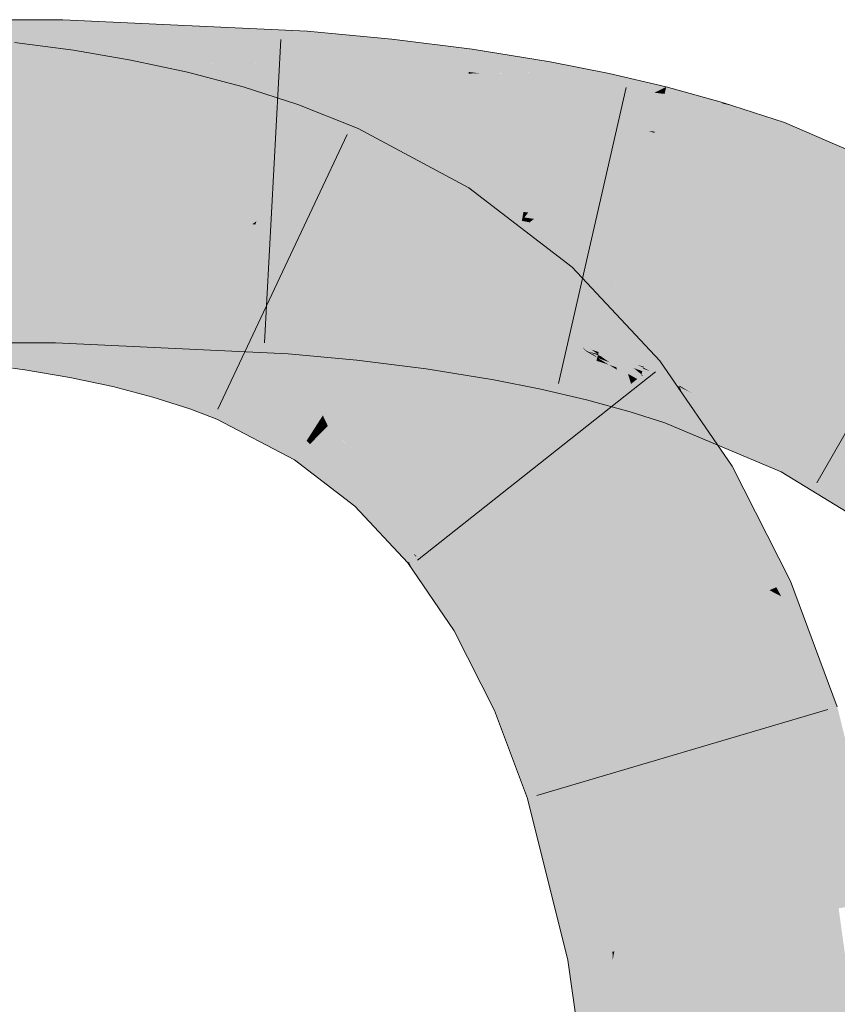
# Model space of a CAD drawing. Extents: x -620 to 300, y 62 to 1112.
# Tile 260 of 287: x 168.011 to 168.644, y 946.534 to 947.296. Entities that reach past the tile are written whole.
import ezdxf

# ---------------------------------------------------------------- set-up
doc = ezdxf.new("R2010")
doc.units = 0
doc.layers.get('0').update_dxf_attribs({"lineweight": 13})
doc.layers.add('E_Leerrohr 25-A06G9S0I8I', color=7, linetype='Continuous', lineweight=9, true_color=0xff8000)
doc.layers.add('E_Leerrohr 25-Shading', color=7, linetype='Continuous', lineweight=9, true_color=0xff8000)

# ---------------------------------------------------------------- blocks, each defined once
blk = doc.blocks.new('Shading-A06G9RJF8I', base_point=(235.12683, 776.67737))
at = {"layer": 'E_Leerrohr 25-Shading', "color": 43, "true_color": 0xd7ab7f}
for points in [[(168.0058, 947.29572), (167.9174, 947.25916), (168.04337, 947.2608), (168.01665, 947.25909)], [(168.0058, 947.29572), (168.04337, 947.2608), (168.04417, 947.29572)], [(168.23315, 947.28693), (168.04417, 947.29572), (168.06943, 947.26294), (168.04343, 947.26324)], [(168.23172, 947.26221), (168.23315, 947.28693), (168.16689, 947.26172), (168.06943, 947.26294)], [(168.23315, 947.28693), (168.23172, 947.26215), (168.29886, 947.28082), (168.25536, 947.26129)], [(168.29886, 947.28082), (168.25536, 947.26129), (168.29657, 947.25983)], [(168.35835, 947.25531), (168.36089, 947.27301), (168.29657, 947.25983), (168.29886, 947.28082)], [(168.04694, 947.2359), (168.05246, 947.27209), (168.0027, 947.24188), (168.00677, 947.27826)], [(168.08989, 947.22858), (168.09679, 947.26453), (168.04694, 947.2359), (168.05246, 947.27209)], [(168.36751, 947.25427), (168.36089, 947.27301), (168.35835, 947.25531)], [(168.36751, 947.25427), (168.41977, 947.25488), (168.36089, 947.27301), (168.42125, 947.26331)], [(168.01665, 947.25909), (168.04333, 947.25909), (168.04337, 947.2608)], [(168.05537, 947.26086), (168.04333, 947.25909), (168.23172, 947.26215), (168.05531, 947.25854)], [(168.04337, 947.2608), (168.04333, 947.25909), (168.05537, 947.26086)], [(168.04343, 947.26324), (168.04337, 947.2608), (168.06943, 947.26294), (168.05537, 947.26086)], [(168.05531, 947.25854), (168.23103, 947.25037), (168.23172, 947.26215)], [(168.06943, 947.26294), (168.05537, 947.26086), (168.16689, 947.26172)], [(168.05537, 947.26086), (168.23172, 947.26215), (168.23172, 947.26221)], [(168.13211, 947.21954), (168.14058, 947.25519), (168.08989, 947.22858), (168.09679, 947.26453)], [(168.23172, 947.26215), (168.23103, 947.25037), (168.25536, 947.26129)], [(168.25536, 947.26129), (168.23103, 947.25037), (168.29562, 947.25116), (168.25589, 947.24805)], [(168.25536, 947.26129), (168.29562, 947.25116), (168.29657, 947.25983)], [(168.29562, 947.25116), (168.35818, 947.25415), (168.29657, 947.25983), (168.35835, 947.25531)], [(168.46678, 947.25378), (168.46687, 947.25421), (168.41977, 947.25488), (168.42125, 947.26331)], [(168.17346, 947.20868), (168.18372, 947.24377), (168.13211, 947.21954), (168.14058, 947.25519)], [(168.29562, 947.25116), (168.26285, 947.2486), (168.29547, 947.24982)], [(168.29562, 947.25116), (168.29547, 947.24982), (168.35818, 947.25415), (168.35757, 947.24994)], [(168.37051, 947.25427), (168.35818, 947.25415), (168.41846, 947.24756), (168.35757, 947.24994)], [(168.35818, 947.25415), (168.36751, 947.25427), (168.35835, 947.25531)], [(168.41977, 947.25488), (168.37051, 947.25427), (168.41911, 947.25116)], [(168.37051, 947.25427), (168.41846, 947.24756), (168.41911, 947.25116)], [(168.41911, 947.25116), (168.41846, 947.24756), (168.46516, 947.24628), (168.46463, 947.24384)], [(168.46678, 947.25378), (168.41977, 947.25488), (168.46516, 947.24628), (168.41911, 947.25116)], [(168.51118, 947.24384), (168.46687, 947.25421), (168.50435, 947.24048), (168.46516, 947.24628)], [(168.21384, 947.19568), (168.22609, 947.23016), (168.17346, 947.20868), (168.18372, 947.24377)], [(168.26285, 947.2486), (168.25589, 947.24805), (168.29547, 947.24982), (168.29488, 947.24445)], [(168.29547, 947.24982), (168.29488, 947.24445), (168.35757, 947.24994), (168.3557, 947.23682)], [(168.35757, 947.24994), (168.3557, 947.23682), (168.41846, 947.24756), (168.41486, 947.22723)], [(168.41846, 947.24756), (168.41486, 947.22723), (168.46463, 947.24384), (168.45914, 947.21844)], [(168.46463, 947.24384), (168.45914, 947.21844), (168.50201, 947.23932)], [(168.46516, 947.24628), (168.46463, 947.24384), (168.50435, 947.24048), (168.50201, 947.23932)], [(168.51012, 947.23962), (168.51118, 947.24384), (168.50435, 947.24048)], [(168.55423, 947.23108), (168.51118, 947.24384), (168.51012, 947.23962)], [(168.55423, 947.23108), (168.55447, 947.23102), (168.51118, 947.24384), (168.5547, 947.23181)], [(168.50201, 947.23932), (168.45914, 947.21844), (168.50237, 947.20923), (168.49716, 947.20953)], [(168.50981, 947.2384), (168.51012, 947.23962), (168.50201, 947.23932), (168.50435, 947.24048)], [(168.50201, 947.23932), (168.50237, 947.20923), (168.50981, 947.2384)], [(168.50237, 947.20923), (168.54668, 947.2049), (168.50981, 947.2384), (168.55447, 947.23102)], [(168.50981, 947.2384), (168.55423, 947.23108), (168.51012, 947.23962)], [(168.25679, 947.17865), (168.2728, 947.21155), (168.21384, 947.19568), (168.22609, 947.23016)], [(168.54668, 947.2049), (168.56285, 947.22913), (168.55447, 947.23102)], [(168.54668, 947.2049), (168.59529, 947.19781), (168.56285, 947.22913), (168.60257, 947.21613)], [(168.56285, 947.22913), (168.5547, 947.23181), (168.55447, 947.23102)], [(168.70897, 947.17053), (168.60257, 947.21613), (168.59529, 947.19781)], [(168.3474, 947.14844), (168.35846, 947.16565), (168.25699, 947.17908), (168.2728, 947.21155)], [(168.49716, 947.20953), (168.50214, 947.20831), (168.50237, 947.20923)], [(168.50214, 947.20831), (168.54425, 947.19672), (168.50237, 947.20923), (168.54668, 947.2049)], [(168.54425, 947.19672), (168.58904, 947.18213), (168.54668, 947.2049), (168.59529, 947.19781)], [(168.58904, 947.18213), (168.70897, 947.17053), (168.59529, 947.19781)], [(168.70897, 947.17053), (168.58904, 947.18213), (168.69916, 947.13934), (168.67613, 947.14484)], [(168.25679, 947.17865), (168.33868, 947.13489), (168.25699, 947.17908), (168.3474, 947.14844)], [(168.43472, 947.10034), (168.43829, 947.10425), (168.3474, 947.14844), (168.35846, 947.16565)], [(168.33868, 947.13489), (168.41367, 947.07715), (168.3474, 947.14844), (168.43472, 947.10034)], [(168.41367, 947.07715), (168.46507, 947.07562), (168.43472, 947.10034)], [(168.46507, 947.07562), (168.43829, 947.10425), (168.43472, 947.10034)], [(168.0058, 947.04578), (168.03839, 947.04578), (167.9174, 947.0824), (168.03925, 947.0824)], [(168.03925, 947.0824), (168.03839, 947.04578), (168.21832, 947.07233), (168.19945, 947.03827)], [(168.22067, 947.0722), (168.22078, 947.07391), (168.03925, 947.0824)], [(168.47824, 947.03259), (168.46507, 947.07562), (168.42561, 947.06439), (168.41367, 947.07715)], [(168.50612, 947.03174), (168.46507, 947.07562), (168.49619, 947.02374), (168.47824, 947.03259)], [(168.19945, 947.03827), (168.21866, 947.03735), (168.21832, 947.07233), (168.22067, 947.0722)], [(168.22067, 947.0722), (168.21866, 947.03735), (168.24945, 947.06891)], [(168.24945, 947.06891), (168.21866, 947.03735), (168.27518, 947.06464), (168.27164, 947.03229)], [(168.22078, 947.07391), (168.22067, 947.0722), (168.25151, 947.07098), (168.24945, 947.06891)], [(168.25151, 947.07098), (168.24945, 947.06891), (168.26677, 947.06689)], [(168.24945, 947.06891), (168.27518, 947.06464), (168.26677, 947.06689)], [(168.25151, 947.07098), (168.2534, 947.0705), (168.27562, 947.06873), (168.27556, 947.06818)], [(168.2534, 947.0705), (168.27518, 947.06464), (168.27556, 947.06818)], [(168.27518, 947.06464), (168.32874, 947.04858), (168.27556, 947.06818), (168.33041, 947.06036)], [(168.33041, 947.06036), (168.33063, 947.06183), (168.27556, 947.06818), (168.27562, 947.06873)], [(168.02025, 947.06116), (167.98306, 947.06622), (168.02008, 947.06018), (167.98334, 947.06567)], [(167.98334, 947.06567), (167.98518, 947.06244), (168.02008, 947.06018), (168.01958, 947.05682)], [(167.98518, 947.06244), (168.0058, 947.02618), (168.01958, 947.05682), (168.01471, 947.02496)], [(168.01958, 947.05682), (168.0555, 947.04944), (168.02008, 947.06018), (168.05621, 947.05316)], [(168.05621, 947.05316), (168.05656, 947.05493), (168.02008, 947.06018), (168.02025, 947.06116)], [(168.27164, 947.03229), (168.32542, 947.02557), (168.27518, 947.06464), (168.32874, 947.04858)], [(168.32874, 947.04858), (168.38011, 947.03131), (168.33041, 947.06036), (168.38351, 947.05048)], [(168.33041, 947.06036), (168.38351, 947.05048), (168.33057, 947.06146), (168.3838, 947.05206)], [(168.3838, 947.05206), (168.38399, 947.05316), (168.33057, 947.06146), (168.33063, 947.06183)], [(168.47824, 947.03259), (168.42561, 947.06439), (168.44144, 947.05072)], [(168.44144, 947.05072), (168.42561, 947.06439), (168.4359, 947.05341), (168.43568, 947.05359)], [(168.01471, 947.02496), (168.04965, 947.01898), (168.01958, 947.05682), (168.0555, 947.04944)], [(168.0555, 947.04944), (168.08952, 947.04059), (168.05621, 947.05316), (168.0905, 947.04468)], [(168.05621, 947.05316), (168.0905, 947.04468), (168.0565, 947.05469), (168.09099, 947.04675)], [(168.09099, 947.04675), (168.09119, 947.04755), (168.0565, 947.05469), (168.05656, 947.05493)], [(168.42133, 947.04382), (168.42172, 947.04565), (168.3838, 947.05206), (168.38399, 947.05316)], [(168.45094, 947.04028), (168.43568, 947.05359), (168.44539, 947.04321)], [(168.4359, 947.05341), (168.44377, 947.04657), (168.44144, 947.05072), (168.44981, 947.04346)], [(168.04965, 947.01898), (168.08272, 947.01196), (168.0555, 947.04944), (168.08952, 947.04059)], [(168.08965, 947.04108), (168.12167, 947.03119), (168.0905, 947.04468), (168.12274, 947.03485)], [(168.0905, 947.04468), (168.12274, 947.03485), (168.09099, 947.04675), (168.12347, 947.03735)], [(168.12347, 947.03735), (168.12395, 947.03894), (168.09099, 947.04675), (168.09119, 947.04755)], [(168.32542, 947.02557), (168.37759, 947.01709), (168.32874, 947.04858), (168.38011, 947.03131)], [(168.38011, 947.03131), (168.41571, 947.01794), (168.38351, 947.05048), (168.4209, 947.04187)], [(168.38351, 947.05048), (168.4209, 947.04187), (168.3838, 947.05206), (168.42133, 947.04382)], [(168.42166, 947.04541), (168.42133, 947.04382), (168.4408, 947.04059)], [(168.42172, 947.04565), (168.42166, 947.04541), (168.44914, 947.03925), (168.4408, 947.04059)], [(168.44144, 947.05072), (168.44981, 947.04346), (168.47824, 947.03259), (168.47955, 947.02826)], [(168.44981, 947.04346), (168.44377, 947.04657), (168.45763, 947.03668), (168.45094, 947.04028)], [(168.08272, 947.01196), (168.11369, 947.00378), (168.08952, 947.04059), (168.12144, 947.0304)], [(168.08952, 947.04059), (168.12144, 947.0304), (168.08965, 947.04108), (168.12167, 947.03119)], [(168.12274, 947.03485), (168.15266, 947.0235), (168.12347, 947.03735), (168.1537, 947.02643)], [(168.12347, 947.03735), (168.1537, 947.02643), (168.12386, 947.03864), (168.15433, 947.02814)], [(168.15433, 947.02814), (168.15466, 947.02911), (168.12386, 947.03864), (168.12395, 947.03894)], [(168.41571, 947.01794), (168.45, 947.00378), (168.4209, 947.04187), (168.45717, 947.03186)], [(168.4209, 947.04187), (168.45717, 947.03186), (168.42133, 947.04382), (168.45775, 947.03418)], [(168.4408, 947.04059), (168.42133, 947.04382), (168.45827, 947.03625), (168.45775, 947.03418)], [(168.44914, 947.03925), (168.4408, 947.04059), (168.45828, 947.03625), (168.45827, 947.03625)], [(168.44539, 947.04321), (168.44943, 947.03967), (168.45094, 947.04028), (168.45555, 947.03625)], [(168.45131, 947.03796), (168.44539, 947.04321), (168.44914, 947.03925)], [(168.48029, 947.01105), (168.48097, 947.0116), (168.44914, 947.03925), (168.45131, 947.03796)], [(168.44914, 947.03925), (168.47755, 947.00885), (168.48029, 947.01105)], [(168.45828, 947.03625), (168.45848, 947.03705), (168.44914, 947.03925)], [(168.45555, 947.03625), (168.44943, 947.03967), (168.45801, 947.03412), (168.45131, 947.03796)], [(168.47955, 947.02826), (168.44981, 947.04346), (168.48076, 947.02435), (168.45763, 947.03668)], [(168.45763, 947.03668), (168.45094, 947.04028), (168.46291, 947.03217), (168.45555, 947.03625)], [(168.45131, 947.03796), (168.48097, 947.0116), (168.45801, 947.03412), (168.48242, 947.01276)], [(168.45859, 947.03613), (168.45848, 947.03705), (168.45828, 947.03625)], [(168.45848, 947.03705), (168.49348, 947.02655), (168.48885, 947.02869)], [(168.45848, 947.03699), (168.49348, 947.02655), (168.45848, 947.03705)], [(168.45859, 947.03613), (168.45886, 947.03607), (168.45848, 947.03699), (168.46837, 947.0332)], [(168.45848, 947.03699), (168.46837, 947.0332), (168.49348, 947.02655), (168.49324, 947.02576)], [(168.11369, 947.00378), (168.1424, 946.99457), (168.12144, 947.0304), (168.15102, 947.0188)], [(168.12144, 947.0304), (168.15102, 947.0188), (168.12167, 947.03119), (168.15137, 947.01984)], [(168.12167, 947.03119), (168.15137, 947.01984), (168.12274, 947.03485), (168.15266, 947.0235)], [(168.37759, 947.01709), (168.41397, 947.00989), (168.38011, 947.03131), (168.41571, 947.01794)], [(168.45, 947.00378), (168.46313, 946.9978), (168.45717, 947.03186), (168.45917, 947.03125)], [(168.45555, 947.03625), (168.48242, 947.01276), (168.46291, 947.03217), (168.48393, 947.01398)], [(168.45717, 947.03186), (168.45917, 947.03125), (168.45775, 947.03418), (168.45886, 947.03381)], [(168.48076, 947.02435), (168.45763, 947.03668), (168.48155, 947.02179), (168.46289, 947.03217)], [(168.45775, 947.03418), (168.45886, 947.03381), (168.45828, 947.03625), (168.45859, 947.03613)], [(168.46042, 947.03546), (168.45859, 947.03613), (168.46587, 947.03162), (168.45886, 947.03381)], [(168.45886, 947.03607), (168.49268, 947.0238), (168.46837, 947.0332), (168.49269, 947.02386)], [(168.46587, 947.03162), (168.45886, 947.03381), (168.46715, 947.0307)], [(168.47246, 947.02692), (168.46715, 947.0307), (168.45889, 947.03357), (168.45886, 947.03381)], [(168.45889, 947.03357), (168.45917, 947.03125), (168.46684, 947.02875)], [(168.47246, 947.02692), (168.45889, 947.03357), (168.46684, 947.02875)], [(168.48325, 946.99225), (168.45917, 947.03125), (168.46313, 946.9978)], [(168.48325, 946.99225), (168.47305, 947.02496), (168.45917, 947.03125), (168.46684, 947.02875)], [(168.48596, 947.02625), (168.46042, 947.03546), (168.48788, 947.02466), (168.46587, 947.03162)], [(168.46289, 947.03217), (168.48393, 947.01398), (168.48155, 947.02179)], [(168.48788, 947.02466), (168.46587, 947.03162), (168.49194, 947.02136), (168.46715, 947.0307)], [(168.49194, 947.02136), (168.46715, 947.0307), (168.49173, 947.02063), (168.47246, 947.02692)], [(168.46837, 947.0332), (168.49269, 947.02386), (168.49324, 947.02576)], [(168.49619, 947.02374), (168.47824, 947.03259), (168.49313, 947.0213), (168.47955, 947.02826)], [(168.52209, 947.00848), (168.50612, 947.03174), (168.49619, 947.02374)], [(168.15137, 947.01984), (168.17447, 947.0094), (168.15266, 947.0235), (168.17618, 947.01288)], [(168.15266, 947.0235), (168.17618, 947.01288), (168.1537, 947.02643), (168.17769, 947.01599)], [(168.1537, 947.02643), (168.17769, 947.01599), (168.15433, 947.02814), (168.17867, 947.01801)], [(168.17867, 947.01801), (168.17946, 947.01965), (168.15433, 947.02814), (168.15466, 947.02911)], [(168.47305, 947.02496), (168.47244, 947.02692), (168.46684, 947.02875)], [(168.48706, 947.01648), (168.47244, 947.02692), (168.47305, 947.02496)], [(168.49173, 947.02063), (168.47244, 947.02692), (168.48988, 947.01447)], [(168.48988, 947.01447), (168.48706, 947.01648), (168.48325, 946.99225), (168.47305, 947.02496)], [(168.49313, 947.0213), (168.47955, 947.02826), (168.49046, 947.01917), (168.48076, 947.02435)], [(168.49046, 947.01917), (168.48076, 947.02435), (168.48871, 947.01776), (168.48155, 947.02179)], [(168.48155, 947.02179), (168.48393, 947.01398), (168.48871, 947.01776)], [(168.48788, 947.02466), (168.49249, 947.02325), (168.48596, 947.02625), (168.49268, 947.0238)], [(168.49194, 947.02136), (168.49249, 947.02325), (168.48788, 947.02466)], [(168.49348, 947.02655), (168.49371, 947.02734), (168.48885, 947.02869)], [(168.49249, 947.02325), (168.49194, 947.02136), (168.50502, 947.01868), (168.49301, 947.02045)], [(168.50502, 947.01868), (168.49269, 947.02386), (168.49249, 947.02325)], [(168.50502, 947.01868), (168.49324, 947.02576), (168.49269, 947.02386)], [(168.52777, 947.00024), (168.52209, 947.00848), (168.49313, 947.0213), (168.49619, 947.02374)], [(168.49937, 947.02362), (168.49348, 947.02655), (168.49324, 947.02576)], [(168.50502, 947.01868), (168.52061, 947.013), (168.49324, 947.02576), (168.49937, 947.02362)], [(168.49348, 947.02655), (168.52368, 947.01788), (168.49371, 947.02734)], [(168.49348, 947.02655), (168.49353, 947.02655), (168.52368, 947.01788), (168.52312, 947.01648)], [(168.49353, 947.02655), (168.52156, 947.01257), (168.52312, 947.01648)], [(168.1424, 946.99457), (168.16345, 946.98676), (168.15102, 947.0188), (168.1739, 947.00824)], [(168.15102, 947.0188), (168.1739, 947.00824), (168.15137, 947.01984), (168.17447, 947.0094)], [(168.17618, 947.01288), (168.23592, 946.97485), (168.17769, 947.01599), (168.23827, 946.97852)], [(168.17769, 947.01599), (168.23827, 946.97852), (168.17867, 947.01801), (168.24004, 946.98126)], [(168.17867, 947.01801), (168.24004, 946.98126), (168.17934, 947.01941), (168.24164, 946.9837)], [(168.24164, 946.9837), (168.24316, 946.98615), (168.17934, 947.01941), (168.17946, 947.01965)], [(168.41397, 947.00989), (168.44943, 947.00159), (168.41571, 947.01794), (168.45, 947.00378)], [(168.51015, 946.98389), (168.4993, 947.00751), (168.48325, 946.99225), (168.48988, 947.01447)], [(168.49046, 947.01917), (168.48393, 947.01398), (168.53351, 946.99188), (168.56215, 946.9502)], [(168.4993, 947.00751), (168.49362, 947.01996), (168.48988, 947.01447), (168.49173, 947.02063)], [(168.49313, 947.0213), (168.49046, 947.01917), (168.52777, 947.00024), (168.53351, 946.99188)], [(168.49194, 947.02136), (168.49173, 947.02063), (168.49301, 947.02045)], [(168.49301, 947.02045), (168.49173, 947.02063), (168.49336, 947.02014)], [(168.49173, 947.02063), (168.49362, 947.01996), (168.49336, 947.02014)], [(168.50502, 947.01868), (168.49301, 947.02045), (168.51897, 947.01251), (168.49336, 947.02014)], [(168.49362, 947.01996), (168.51897, 947.01251), (168.49336, 947.02014)], [(168.51672, 947.00037), (168.49362, 947.01996), (168.51495, 946.99597), (168.4993, 947.00751)], [(168.52051, 947.00989), (168.49362, 947.01996), (168.51672, 947.00037)], [(168.49362, 947.01996), (168.52051, 947.00989), (168.51897, 947.01251), (168.52084, 947.01074)], [(168.50502, 947.01868), (168.51897, 947.01251), (168.51843, 947.01306)], [(168.52129, 947.01184), (168.52156, 947.01257), (168.50502, 947.01868), (168.52061, 947.013)], [(168.52156, 947.01257), (168.60727, 946.95984), (168.52312, 947.01648), (168.61415, 946.97333)], [(168.52359, 947.01764), (168.52312, 947.01648), (168.5528, 947.00433), (168.57133, 946.99359)], [(168.52368, 947.01788), (168.52359, 947.01764), (168.54501, 947.00885), (168.5528, 947.00433)], [(168.16345, 946.98676), (168.22339, 946.95532), (168.1739, 947.00824), (168.23274, 946.96991)], [(168.1739, 947.00824), (168.23274, 946.96991), (168.17447, 947.0094), (168.23373, 946.97144)], [(168.17447, 947.0094), (168.23373, 946.97144), (168.17618, 947.01288), (168.23592, 946.97485)], [(168.48029, 947.01105), (168.47755, 947.00885), (168.48868, 947.0011)], [(168.48868, 947.0011), (168.47755, 947.00885), (168.52484, 946.95856), (168.5386, 946.93628)], [(168.5386, 946.93628), (168.47755, 947.00885), (168.48729, 946.99469)], [(168.49199, 946.99884), (168.48097, 947.0116), (168.48868, 947.0011), (168.48029, 947.01105)], [(168.49867, 946.9942), (168.48242, 947.01276), (168.49199, 946.99884), (168.48097, 947.0116)], [(168.50584, 946.9892), (168.48393, 947.01398), (168.49867, 946.9942), (168.48242, 947.01276)], [(168.56215, 946.9502), (168.48393, 947.01398), (168.50584, 946.9892)], [(168.4993, 947.00751), (168.51015, 946.98389), (168.51495, 946.99597)], [(168.5713, 946.95801), (168.52307, 947.00842), (168.51672, 947.00037), (168.52051, 947.00989)], [(168.51897, 947.01251), (168.52129, 947.01184), (168.51843, 947.01306)], [(168.52084, 947.01074), (168.52129, 947.01184), (168.51897, 947.01251)], [(168.52051, 947.00989), (168.52275, 947.00879), (168.52084, 947.01074)], [(168.52275, 947.00879), (168.52051, 947.00989), (168.52307, 947.00842)], [(168.52275, 947.00879), (168.52129, 947.01184), (168.52084, 947.01074)], [(168.53073, 947.0069), (168.52156, 947.01257), (168.52129, 947.01184)], [(168.52275, 947.00879), (168.55183, 946.99396), (168.52129, 947.01184), (168.53073, 947.0069)], [(168.55183, 946.99396), (168.52275, 947.00879), (168.60727, 946.95984), (168.52307, 947.00842)], [(168.60727, 946.95984), (168.52307, 947.00842), (168.60008, 946.9458), (168.5713, 946.95801)], [(168.54501, 947.00885), (168.5528, 947.00433), (168.61678, 946.97839), (168.61542, 946.97577)], [(168.44943, 947.00159), (168.46313, 946.9978), (168.45, 947.00378)], [(168.49199, 946.99884), (168.48868, 947.0011), (168.51991, 946.96649), (168.52484, 946.95856)], [(168.51991, 946.96649), (168.5126, 946.97833), (168.49199, 946.99884), (168.49867, 946.9942)], [(168.5546, 946.96509), (168.51672, 947.00037), (168.55086, 946.96667), (168.51495, 946.99597)], [(168.5713, 946.95801), (168.51672, 947.00037), (168.5546, 946.96509)], [(168.5528, 947.00433), (168.57133, 946.99359), (168.61542, 946.97577), (168.61415, 946.97333)], [(168.48729, 946.99469), (168.53064, 946.93158), (168.5386, 946.93628)], [(168.5126, 946.97833), (168.50584, 946.9892), (168.49867, 946.9942)], [(168.51495, 946.99597), (168.51015, 946.98389), (168.55086, 946.96667)], [(168.24478, 946.97687), (168.24928, 946.98138), (168.24004, 946.98126), (168.24316, 946.98615)], [(168.56215, 946.9502), (168.50584, 946.9892), (168.5479, 946.94177)], [(168.5479, 946.94177), (168.50584, 946.9892), (168.54575, 946.94049), (168.5126, 946.97833)], [(168.23592, 946.97485), (168.23941, 946.97144), (168.23827, 946.97852), (168.24246, 946.97455)], [(168.23827, 946.97852), (168.24246, 946.97455), (168.24004, 946.98126), (168.24478, 946.97687)], [(168.24246, 946.97455), (168.28441, 946.93494), (168.24478, 946.97687), (168.28712, 946.93793)], [(168.28712, 946.93793), (168.28996, 946.94104), (168.24478, 946.97687), (168.24928, 946.98138)], [(168.24928, 946.98138), (168.2514, 946.97931), (168.29477, 946.94635), (168.29326, 946.9447)], [(168.2514, 946.97931), (168.28996, 946.94104), (168.29326, 946.9447)], [(168.54575, 946.94049), (168.5126, 946.97833), (168.5435, 946.93915), (168.51991, 946.96649)], [(168.64893, 946.9527), (168.65903, 946.95099), (168.61542, 946.97577), (168.61678, 946.97839)], [(168.65903, 946.95099), (168.66302, 946.95026), (168.61678, 946.97839)], [(168.23274, 946.96991), (168.22339, 946.95532), (168.23534, 946.96735)], [(168.23373, 946.97144), (168.23274, 946.96991), (168.23662, 946.96863), (168.23534, 946.96735)], [(168.23662, 946.96863), (168.23941, 946.97144), (168.23373, 946.97144), (168.23592, 946.97485)], [(168.23662, 946.96863), (168.23534, 946.96735), (168.27829, 946.92822), (168.27681, 946.92657)], [(168.27829, 946.92822), (168.28105, 946.93121), (168.23662, 946.96863), (168.23941, 946.97144)], [(168.23941, 946.97144), (168.28105, 946.93121), (168.24246, 946.97455), (168.28441, 946.93494)], [(168.61415, 946.97333), (168.60727, 946.95984), (168.6414, 946.95398)], [(168.61542, 946.97577), (168.61415, 946.97333), (168.64893, 946.9527), (168.6414, 946.95398)], [(168.23534, 946.96735), (168.22339, 946.95532), (168.27681, 946.92657), (168.27016, 946.91925)], [(168.5435, 946.93915), (168.51991, 946.96649), (168.54202, 946.93829), (168.52484, 946.95856)], [(168.52484, 946.95856), (168.5386, 946.93628), (168.54202, 946.93829)], [(168.60008, 946.9458), (168.67413, 946.90076), (168.60727, 946.95984), (168.67618, 946.90363)], [(168.6414, 946.95398), (168.60727, 946.95984), (168.68834, 946.92072), (168.67618, 946.90363)], [(168.64893, 946.9527), (168.6414, 946.95398), (168.69066, 946.92395), (168.68834, 946.92072)], [(168.29326, 946.9447), (168.33446, 946.89417), (168.29477, 946.94635), (168.33788, 946.89691)], [(168.33788, 946.89691), (168.33961, 946.89832), (168.29477, 946.94635)], [(168.60449, 946.86017), (168.60728, 946.86139), (168.5479, 946.94177), (168.56215, 946.9502)], [(168.28996, 946.94104), (168.28441, 946.93494), (168.29865, 946.9295), (168.2905, 946.92651)], [(168.28996, 946.94104), (168.32867, 946.88953), (168.29326, 946.9447), (168.33446, 946.89417)], [(168.54202, 946.93829), (168.5386, 946.93628), (168.59639, 946.85663), (168.59105, 946.85431)], [(168.59869, 946.85767), (168.5435, 946.93915), (168.59639, 946.85663), (168.54202, 946.93829)], [(168.60175, 946.85901), (168.54575, 946.94049), (168.59869, 946.85767), (168.5435, 946.93915)], [(168.5479, 946.94177), (168.54575, 946.94049), (168.60449, 946.86017), (168.60175, 946.85901)], [(168.31395, 946.87775), (168.31717, 946.88031), (168.27829, 946.92822), (168.28105, 946.93121)], [(168.28441, 946.93494), (168.28105, 946.93121), (168.2905, 946.92651), (168.28563, 946.92474)], [(168.53064, 946.93158), (168.57375, 946.84674), (168.5386, 946.93628), (168.59105, 946.85431)], [(168.27681, 946.92657), (168.27016, 946.91925), (168.31201, 946.87616), (168.31105, 946.87537)], [(168.27829, 946.92822), (168.27681, 946.92657), (168.31395, 946.87775), (168.31201, 946.87616)], [(168.29865, 946.9295), (168.28563, 946.92474), (168.31778, 946.8808), (168.31551, 946.88263)], [(168.29865, 946.9295), (168.31778, 946.8808), (168.32867, 946.88953)], [(168.32867, 946.88953), (168.3614, 946.83142), (168.33446, 946.89417), (168.36736, 946.8349)], [(168.33446, 946.89417), (168.36736, 946.8349), (168.33788, 946.89691), (168.37286, 946.8382)], [(168.33788, 946.89691), (168.37286, 946.8382), (168.33961, 946.89832), (168.37666, 946.84045)], [(168.37666, 946.84045), (168.37851, 946.84155), (168.33961, 946.89832)], [(168.33711, 946.85883), (168.32867, 946.88953), (168.31778, 946.8808)], [(168.3614, 946.83142), (168.32867, 946.88953), (168.36134, 946.83136), (168.33711, 946.85883)], [(168.31395, 946.87775), (168.31201, 946.87616), (168.32468, 946.85547), (168.31549, 946.8689)], [(168.32468, 946.85547), (168.34, 946.83313), (168.31395, 946.87775), (168.31717, 946.88031)], [(168.31551, 946.88263), (168.31717, 946.88031), (168.31778, 946.8808)], [(168.31717, 946.88031), (168.33711, 946.85883), (168.31778, 946.8808)], [(168.31717, 946.88031), (168.34, 946.83313), (168.33711, 946.85883), (168.347, 946.82288)], [(168.31201, 946.87616), (168.31105, 946.87537), (168.31549, 946.8689)], [(168.33711, 946.85883), (168.347, 946.82288), (168.36134, 946.83136)], [(168.57375, 946.84674), (168.60847, 946.7536), (168.59105, 946.85431), (168.63441, 946.76123)], [(168.59639, 946.85663), (168.59105, 946.85431), (168.60016, 946.84955)], [(168.64357, 946.76398), (168.59105, 946.85431), (168.63441, 946.76123)], [(168.59105, 946.85431), (168.64357, 946.76398), (168.60016, 946.84955), (168.63655, 946.78064)], [(168.60419, 946.84741), (168.59869, 946.85767), (168.60016, 946.84955), (168.59639, 946.85663)], [(168.60962, 946.84454), (168.60175, 946.85901), (168.60419, 946.84741), (168.59869, 946.85767)], [(168.60449, 946.86017), (168.60175, 946.85901), (168.61452, 946.84198), (168.60962, 946.84454)], [(168.61452, 946.84198), (168.60728, 946.86139), (168.60449, 946.86017)], [(168.63655, 946.78064), (168.62376, 946.81097), (168.60016, 946.84955), (168.60419, 946.84741)], [(168.62376, 946.81097), (168.60962, 946.84454), (168.60419, 946.84741)], [(168.37286, 946.8382), (168.39995, 946.77069), (168.37666, 946.84045), (168.40599, 946.77338)], [(168.37666, 946.84045), (168.40599, 946.77338), (168.37851, 946.84149), (168.40994, 946.77509)], [(168.40994, 946.77509), (168.41179, 946.77588), (168.37851, 946.84149), (168.37851, 946.84155)], [(168.61452, 946.84198), (168.60962, 946.84454), (168.62206, 946.82178)], [(168.62206, 946.82178), (168.60962, 946.84454), (168.63126, 946.79706), (168.62376, 946.81097)], [(168.347, 946.82288), (168.37823, 946.76123), (168.3614, 946.83142), (168.38899, 946.76593)], [(168.3614, 946.83142), (168.38899, 946.76593), (168.36736, 946.8349), (168.39235, 946.7674)], [(168.36736, 946.8349), (168.39235, 946.7674), (168.37286, 946.8382), (168.39995, 946.77069)], [(168.63126, 946.79706), (168.62376, 946.81097), (168.63931, 946.77539), (168.63655, 946.78064)], [(168.63655, 946.78064), (168.64357, 946.76398), (168.63931, 946.77539)], [(168.39235, 946.7674), (168.40344, 946.71985), (168.39995, 946.77069), (168.40698, 946.74359)], [(168.39995, 946.77069), (168.40698, 946.74359), (168.40599, 946.77338), (168.40956, 946.76099)], [(168.40956, 946.76099), (168.41179, 946.77588), (168.40599, 946.77338)], [(168.43895, 946.70343), (168.41179, 946.77588), (168.42717, 946.69995), (168.40956, 946.76099)], [(168.37823, 946.76123), (168.40384, 946.69305), (168.38899, 946.76593), (168.41116, 946.69519)], [(168.38899, 946.76593), (168.40344, 946.71985), (168.39235, 946.7674)], [(168.63441, 946.76123), (168.66524, 946.66223), (168.64357, 946.76398), (168.67493, 946.63776)], [(168.40956, 946.76099), (168.40698, 946.74359), (168.42717, 946.69995), (168.4189, 946.69751)], [(168.63441, 946.76123), (168.60847, 946.7536), (168.64554, 946.60828), (168.64098, 946.62274)], [(168.63441, 946.76123), (168.64554, 946.60828), (168.67998, 946.61487)], [(168.40698, 946.74359), (168.40344, 946.71985), (168.4189, 946.69751), (168.41116, 946.69519)], [(168.4628, 946.60773), (168.43895, 946.70343), (168.42163, 946.67505), (168.4189, 946.69751)], [(168.41116, 946.69519), (168.40384, 946.69305), (168.42995, 946.60498), (168.42589, 946.60461)], [(168.4189, 946.69751), (168.41116, 946.69519), (168.42163, 946.67505)], [(168.42995, 946.60498), (168.43019, 946.60498), (168.41116, 946.69519), (168.42163, 946.67505)], [(168.43019, 946.60498), (168.45689, 946.60724), (168.42163, 946.67505)], [(168.4628, 946.60773), (168.42163, 946.67505), (168.45689, 946.60724)], [(168.64098, 946.62274), (168.64461, 946.60809), (168.64554, 946.60828)], [(168.42589, 946.60461), (168.43503, 946.56799), (168.42995, 946.60498), (168.43755, 946.56842)], [(168.46951, 946.57458), (168.46848, 946.58496), (168.42995, 946.60498), (168.45689, 946.60724)], [(168.46951, 946.57458), (168.42995, 946.60498), (168.43755, 946.56842)], [(168.45689, 946.60724), (168.46848, 946.58496), (168.4628, 946.60773)], [(168.46848, 946.58496), (168.46951, 946.57458), (168.47055, 946.57477)], [(168.47055, 946.57477), (168.47099, 946.57483), (168.46848, 946.58496)], [(168.46951, 946.57458), (168.43755, 946.56842), (168.46979, 946.56848), (168.44989, 946.4624)], [(168.47055, 946.57477), (168.46951, 946.57458), (168.47072, 946.57336), (168.46979, 946.56848)], [(168.48634, 946.43494), (168.47072, 946.57336), (168.47609, 946.43427), (168.46979, 946.56848)], [(168.47072, 946.57336), (168.47099, 946.57483), (168.47055, 946.57477)], [(168.47099, 946.57483), (168.47072, 946.57336), (168.48755, 946.435), (168.48634, 946.43494)], [(168.49059, 946.43524), (168.47099, 946.57483), (168.48755, 946.435)], [(168.43503, 946.56799), (168.44989, 946.4624), (168.43755, 946.56842)], [(168.46979, 946.56848), (168.44989, 946.4624), (168.47609, 946.43427), (168.45404, 946.43286)]]:
    blk.add_solid(points, dxfattribs=at)
at = {"layer": 'E_Leerrohr 25-Shading', "color": 31, "true_color": 0xfabd7f}
for points in [[(168.01665, 947.25909), (167.94673, 947.25916), (168.00284, 947.17078), (167.93742, 947.17078)], [(168.00284, 947.17078), (168.04129, 947.17072), (168.01665, 947.25909), (168.04333, 947.25909)], [(168.04181, 947.19336), (168.04129, 947.17072), (168.05531, 947.25854), (168.23103, 947.25037)], [(168.04333, 947.25909), (168.04181, 947.19336), (168.05531, 947.25854)], [(168.23103, 947.25037), (168.04129, 947.17072), (168.22954, 947.22467), (168.16841, 947.16772)], [(168.25589, 947.24805), (168.23103, 947.25037), (168.22954, 947.22467)], [(168.25589, 947.24805), (168.22591, 947.16217), (168.29488, 947.24445), (168.2854, 947.15796)], [(168.22783, 947.19513), (168.22591, 947.16217), (168.25183, 947.24445), (168.25589, 947.24805)], [(168.22954, 947.22467), (168.22783, 947.19513), (168.25183, 947.24445)], [(168.34369, 947.15295), (168.3557, 947.23682), (168.2854, 947.15796), (168.29488, 947.24445)], [(168.03526, 947.15955), (168.04694, 947.2359), (167.99382, 947.16235), (168.0027, 947.24188)], [(168.07597, 947.15613), (168.08989, 947.22858), (168.03526, 947.15955), (168.04694, 947.2359)], [(168.40065, 947.14703), (168.41486, 947.22723), (168.34369, 947.15295), (168.3557, 947.23682)], [(168.116, 947.15186), (168.13211, 947.21954), (168.07597, 947.15613), (168.08989, 947.22858)], [(168.22954, 947.22467), (168.16542, 947.16498), (168.22783, 947.19513), (168.213, 947.16272)], [(168.41486, 947.22723), (168.40065, 947.14703), (168.45914, 947.21844), (168.40431, 947.14661)], [(168.1554, 947.14679), (168.17346, 947.20868), (168.116, 947.15186), (168.13211, 947.21954)], [(168.45914, 947.21844), (168.40431, 947.14661), (168.44939, 947.1734), (168.4137, 947.14545)], [(168.49716, 947.20953), (168.45914, 947.21844), (168.44939, 947.1734)], [(168.17346, 947.20868), (168.1554, 947.14679), (168.21384, 947.19568), (168.16776, 947.14484)], [(168.44043, 947.13208), (168.48032, 947.12268), (168.49716, 947.20953), (168.50214, 947.20831)], [(168.44043, 947.13208), (168.49716, 947.20953), (168.44939, 947.1734)], [(168.51961, 947.11414), (168.54425, 947.19672), (168.48048, 947.12335), (168.50214, 947.20831)], [(168.21384, 947.19568), (168.16776, 947.14484), (168.19429, 947.14062)], [(168.2542, 947.17963), (168.21384, 947.19568), (168.19403, 947.13989)], [(168.213, 947.16272), (168.22591, 947.16217), (168.22783, 947.19513)], [(168.558, 947.10413), (168.58904, 947.18213), (168.51961, 947.11414), (168.54425, 947.19672)], [(168.58904, 947.18213), (168.558, 947.10413), (168.67613, 947.14484), (168.59227, 947.09357)], [(168.19403, 947.13989), (168.19308, 947.13727), (168.2542, 947.17963), (168.207, 947.13428)], [(168.2542, 947.17963), (168.207, 947.13428), (168.25679, 947.17865), (168.23256, 947.12878)], [(168.31946, 947.10492), (168.33868, 947.13489), (168.23256, 947.12878), (168.25679, 947.17865)], [(167.9174, 947.0824), (168.03925, 947.0824), (167.8808, 947.17084), (168.04129, 947.17072)], [(168.04129, 947.17072), (168.04115, 947.16473), (168.16542, 947.16498), (168.13824, 947.14716)], [(168.04129, 947.17072), (168.16542, 947.16498), (168.16841, 947.16772)], [(168.40544, 947.13898), (168.44043, 947.13208), (168.44939, 947.1734)], [(167.99289, 947.15405), (168.03358, 947.14856), (167.99382, 947.16235), (168.03526, 947.15955)], [(168.03358, 947.14856), (168.07323, 947.14178), (168.03526, 947.15955), (168.07597, 947.15613)], [(168.04115, 947.16473), (168.03925, 947.0824), (168.13824, 947.14716)], [(168.16542, 947.16498), (168.13824, 947.14716), (168.19086, 947.13763)], [(168.2225, 947.10364), (168.22591, 947.16217), (168.16542, 947.16498)], [(168.25151, 947.07098), (168.22591, 947.16217), (168.2225, 947.10364)], [(168.26855, 947.15918), (168.22591, 947.16217), (168.26799, 947.1582)], [(168.22591, 947.16217), (168.28438, 947.14856), (168.26799, 947.1582)], [(168.22591, 947.16217), (168.25151, 947.07098), (168.28438, 947.14856), (168.27562, 947.06873)], [(168.2854, 947.15796), (168.26855, 947.15918), (168.28525, 947.15656), (168.26799, 947.1582)], [(168.02025, 947.06116), (168.03358, 947.14856), (167.98306, 947.06622), (167.99289, 947.15405)], [(168.07582, 947.15533), (168.07323, 947.14178), (168.1156, 947.15021), (168.11165, 947.13354)], [(168.07597, 947.15613), (168.07582, 947.15533), (168.116, 947.15186), (168.1156, 947.15021)], [(168.11165, 947.13354), (168.1487, 947.12378), (168.116, 947.15186), (168.1554, 947.14679)], [(168.28438, 947.14856), (168.28525, 947.15656), (168.26799, 947.1582)], [(168.33833, 947.11566), (168.34315, 947.14929), (168.28438, 947.14856), (168.28525, 947.15656)], [(168.28525, 947.15656), (168.34315, 947.14929), (168.2854, 947.15796), (168.34369, 947.15295)], [(168.34369, 947.15295), (168.34329, 947.15021), (168.40065, 947.14703), (168.39992, 947.14294)], [(168.05656, 947.05493), (168.07323, 947.14178), (168.02025, 947.06116), (168.03358, 947.14856)], [(168.13824, 947.14716), (168.03925, 947.0824), (168.2225, 947.10364), (168.22078, 947.07391)], [(168.13824, 947.14716), (168.2225, 947.10364), (168.19086, 947.13763)], [(168.1554, 947.14679), (168.1487, 947.12378), (168.16776, 947.14484)], [(168.16776, 947.14484), (168.1487, 947.12378), (168.19403, 947.13989), (168.16428, 947.11877)], [(168.16776, 947.14484), (168.19403, 947.13989), (168.19429, 947.14062)], [(168.27562, 947.06873), (168.33063, 947.06183), (168.28438, 947.14856), (168.33833, 947.11566)], [(168.38934, 947.08331), (168.39943, 947.1402), (168.33833, 947.11566), (168.34315, 947.14929)], [(168.34329, 947.15021), (168.34315, 947.14929), (168.39992, 947.14294), (168.39943, 947.1402)], [(168.40431, 947.14661), (168.40065, 947.14703), (168.40137, 947.14276), (168.39992, 947.14294)], [(168.4137, 947.14545), (168.40431, 947.14661), (168.40881, 947.14166), (168.40137, 947.14276)], [(168.58374, 947.08832), (168.65704, 947.05707), (168.67613, 947.14484), (168.69733, 947.1358)], [(168.09119, 947.04755), (168.11165, 947.13354), (168.05656, 947.05493), (168.07323, 947.14178)], [(168.19086, 947.13763), (168.16428, 947.11877), (168.19308, 947.13727), (168.18425, 947.11237)], [(168.19308, 947.13727), (168.18425, 947.11237), (168.207, 947.13428)], [(168.19403, 947.13989), (168.19086, 947.13763), (168.19308, 947.13727)], [(168.39943, 947.1402), (168.38934, 947.08331), (168.40544, 947.13898), (168.39122, 947.08209)], [(168.40544, 947.13898), (168.39122, 947.08209), (168.43404, 947.10248), (168.4248, 947.05994)], [(168.39992, 947.14294), (168.39943, 947.1402), (168.40137, 947.14276)], [(168.40137, 947.14276), (168.39943, 947.1402), (168.40881, 947.14166), (168.40544, 947.13898)], [(168.43404, 947.10248), (168.44043, 947.13208), (168.40544, 947.13898)], [(168.12395, 947.03894), (168.1487, 947.12378), (168.09119, 947.04755), (168.11165, 947.13354)], [(168.207, 947.13428), (168.18425, 947.11237), (168.23256, 947.12878), (168.21812, 947.09912)], [(168.23245, 947.1286), (168.21812, 947.09912), (168.31815, 947.10291), (168.29092, 947.06049)], [(168.23256, 947.12878), (168.23245, 947.1286), (168.31946, 947.10492), (168.31815, 947.10291)], [(168.40903, 947.07208), (168.41367, 947.07715), (168.31946, 947.10492), (168.33868, 947.13489)], [(168.4648, 947.06183), (168.48032, 947.12268), (168.43404, 947.10248), (168.44043, 947.13208)], [(168.15042, 947.12323), (168.1487, 947.12378), (168.1411, 947.07288), (168.13533, 947.078)], [(168.15042, 947.12323), (168.1411, 947.07288), (168.16013, 947.1106)], [(168.16013, 947.1106), (168.16428, 947.11877), (168.15042, 947.12323)], [(168.48471, 947.07422), (168.48032, 947.12268), (168.47144, 947.08783)], [(168.48032, 947.12268), (168.51898, 947.11206), (168.48048, 947.12335), (168.51961, 947.11414)], [(168.48032, 947.12268), (168.48471, 947.07422), (168.51898, 947.11206), (168.50232, 947.05615)], [(168.16428, 947.11877), (168.16013, 947.1106), (168.17911, 947.0979), (168.17616, 947.0896)], [(168.17911, 947.0979), (168.18425, 947.11237), (168.16428, 947.11877)], [(168.33833, 947.11566), (168.3363, 947.10144), (168.38934, 947.08331), (168.3877, 947.07404)], [(168.51898, 947.11206), (168.55635, 947.09998), (168.51961, 947.11414), (168.558, 947.10413)], [(168.17616, 947.0896), (168.16013, 947.1106), (168.16324, 947.05322), (168.1411, 947.07288)], [(168.20134, 947.06464), (168.21812, 947.09912), (168.17911, 947.0979), (168.18425, 947.11237)], [(168.52802, 947.02875), (168.55635, 947.09998), (168.50232, 947.05615), (168.51898, 947.11206)], [(168.17911, 947.0979), (168.17616, 947.0896), (168.20134, 947.06464), (168.19916, 947.06012)], [(168.24539, 946.98956), (168.29092, 947.06049), (168.20134, 947.06464), (168.21812, 947.09912)], [(168.22078, 947.07391), (168.25151, 947.07098), (168.2225, 947.10364)], [(168.31799, 947.10266), (168.29092, 947.06049), (168.40326, 947.06573), (168.35422, 947.01178)], [(168.40569, 947.06836), (168.31815, 947.10291), (168.40326, 947.06573), (168.31799, 947.10266)], [(168.31946, 947.10492), (168.31815, 947.10291), (168.40903, 947.07208), (168.40569, 947.06836)], [(168.3363, 947.10144), (168.33063, 947.06183), (168.3877, 947.07404), (168.38399, 947.05316)], [(168.45775, 947.039), (168.43404, 947.10248), (168.45319, 947.04053), (168.4248, 947.05994)], [(168.4648, 947.06183), (168.43404, 947.10248), (168.45888, 947.03864), (168.45775, 947.039)], [(168.55635, 947.09998), (168.52802, 947.02875), (168.58374, 947.08832), (168.53049, 947.02588)], [(168.55667, 947.10077), (168.55635, 947.09998), (168.58685, 947.09021), (168.58374, 947.08832)], [(168.59227, 947.09357), (168.558, 947.10413), (168.58685, 947.09021), (168.55667, 947.10077)], [(168.19916, 947.06012), (168.17616, 947.0896), (168.18613, 947.03339), (168.16324, 947.05322)], [(168.39122, 947.08209), (168.38934, 947.08331), (168.38902, 947.0733), (168.3877, 947.07404)], [(168.4648, 947.06183), (168.48885, 947.02869), (168.47144, 947.08783), (168.48471, 947.07422)], [(168.58374, 947.08832), (168.53049, 947.02588), (168.61678, 946.97839), (168.54501, 947.00885)], [(168.58374, 947.08832), (168.61678, 946.97839), (168.63246, 947.00909)], [(168.63246, 947.00909), (168.65704, 947.05707), (168.58374, 947.08832)], [(168.13533, 947.078), (168.12395, 947.03894), (168.1411, 947.07288)], [(168.4248, 947.05994), (168.39122, 947.08209), (168.42354, 947.05408), (168.38902, 947.0733)], [(168.41367, 947.07715), (168.40903, 947.07208), (168.42561, 947.06439)], [(168.1411, 947.07288), (168.12395, 947.03894), (168.16324, 947.05322), (168.15466, 947.02911)], [(168.40569, 947.06836), (168.35422, 947.01178), (168.43568, 947.05359), (168.47755, 947.00885)], [(168.3877, 947.07404), (168.38399, 947.05316), (168.38902, 947.0733)], [(168.38902, 947.0733), (168.38399, 947.05316), (168.42354, 947.05408), (168.42172, 947.04565)], [(168.42561, 947.06439), (168.40903, 947.07208), (168.43568, 947.05359), (168.40569, 947.06836)], [(168.48471, 947.07422), (168.48885, 947.02869), (168.50232, 947.05615), (168.49371, 947.02734)], [(168.24539, 946.98956), (168.19916, 947.06012), (168.24316, 946.98615), (168.18613, 947.03339)], [(168.20134, 947.06464), (168.19916, 947.06012), (168.21638, 947.039)], [(168.19916, 947.06012), (168.24539, 946.98956), (168.21638, 947.039)], [(168.24928, 946.98138), (168.29092, 947.06049), (168.24539, 946.98956)], [(168.24928, 946.98138), (168.29477, 946.94635), (168.29092, 947.06049), (168.35422, 947.01178)], [(168.45813, 947.03711), (168.4248, 947.05994), (168.44914, 947.03925), (168.42354, 947.05408)], [(168.4648, 947.06183), (168.45888, 947.03864), (168.48863, 947.02899)], [(168.16324, 947.05322), (168.15466, 947.02911), (168.18613, 947.03339), (168.17946, 947.01965)], [(168.42354, 947.05408), (168.42172, 947.04565), (168.44914, 947.03925)], [(168.49371, 947.02734), (168.52368, 947.01788), (168.50232, 947.05615), (168.52802, 947.02875)], [(168.63246, 947.00909), (168.66302, 946.95026), (168.65129, 947.04584), (168.65843, 947.03235)], [(168.45848, 947.03705), (168.45775, 947.039), (168.45813, 947.03711), (168.45319, 947.04053)], [(168.45775, 947.039), (168.45848, 947.03705), (168.45888, 947.03864)], [(168.45888, 947.03864), (168.45848, 947.03705), (168.48863, 947.02899), (168.48885, 947.02869)], [(168.18613, 947.03339), (168.17946, 947.01965), (168.24316, 946.98615)], [(168.52802, 947.02875), (168.52368, 947.01788), (168.53049, 947.02588)], [(168.53049, 947.02588), (168.52368, 947.01788), (168.54501, 947.00885)], [(168.35422, 947.01178), (168.29477, 946.94635), (168.38629, 946.97742), (168.38831, 946.96375)], [(168.35422, 947.01178), (168.39748, 946.96545), (168.47755, 947.00885), (168.44507, 946.98279)], [(168.48729, 946.99469), (168.47755, 947.00885), (168.44507, 946.98279)], [(168.61678, 946.97839), (168.66302, 946.95026), (168.63246, 947.00909)], [(168.48729, 946.99469), (168.40858, 946.95355), (168.53064, 946.93158), (168.45987, 946.88965)], [(168.40858, 946.95355), (168.48729, 946.99469), (168.44507, 946.98279)], [(168.24316, 946.98615), (168.24928, 946.98138), (168.24539, 946.98956)], [(168.38831, 946.96375), (168.39748, 946.96545), (168.38629, 946.97742)], [(168.39748, 946.96545), (168.40858, 946.95355), (168.44507, 946.98279)], [(168.38831, 946.96375), (168.29477, 946.94635), (168.3918, 946.94012), (168.33961, 946.89832)], [(168.39748, 946.96545), (168.38831, 946.96375), (168.4034, 946.9494), (168.3918, 946.94012)], [(168.4034, 946.9494), (168.40858, 946.95355), (168.39748, 946.96545)], [(168.42615, 946.86969), (168.45457, 946.88654), (168.4034, 946.9494), (168.40858, 946.95355)], [(168.40858, 946.95355), (168.45457, 946.88654), (168.45987, 946.88965)], [(168.4034, 946.9494), (168.3918, 946.94012), (168.42615, 946.86969), (168.40614, 946.85785)], [(168.40614, 946.85785), (168.3918, 946.94012), (168.38708, 946.84662), (168.36424, 946.91803)], [(168.49277, 946.81134), (168.57375, 946.84674), (168.45457, 946.88654), (168.53064, 946.93158)], [(168.36424, 946.91803), (168.33961, 946.89832), (168.38708, 946.84662), (168.37851, 946.84155)], [(168.44337, 946.78967), (168.49277, 946.81134), (168.42615, 946.86969), (168.45457, 946.88654)], [(168.42615, 946.86969), (168.40614, 946.85785), (168.44337, 946.78967), (168.42174, 946.78021)], [(168.42174, 946.78021), (168.40614, 946.85785), (168.41179, 946.77588), (168.38708, 946.84662)], [(168.38708, 946.84662), (168.37851, 946.84155), (168.41179, 946.77588)], [(168.52371, 946.72852), (168.60847, 946.7536), (168.49277, 946.81134), (168.57375, 946.84674)], [(168.45618, 946.70856), (168.52371, 946.72852), (168.44337, 946.78967), (168.49277, 946.81134)], [(168.44337, 946.78967), (168.42174, 946.78021), (168.45618, 946.70856), (168.43895, 946.70343)], [(168.42174, 946.78021), (168.41179, 946.77588), (168.43895, 946.70343)], [(168.52371, 946.72852), (168.55188, 946.61523), (168.60847, 946.7536), (168.64098, 946.62274)], [(168.46848, 946.58496), (168.52371, 946.72852), (168.45618, 946.70856)], [(168.54361, 946.63812), (168.52371, 946.72852), (168.47099, 946.57483), (168.46848, 946.58496)], [(168.54442, 946.64526), (168.52371, 946.72852), (168.54361, 946.63812)], [(168.45618, 946.70856), (168.43895, 946.70343), (168.46474, 946.62256), (168.4628, 946.60773)], [(168.55188, 946.61523), (168.54442, 946.64526), (168.55406, 946.59076), (168.54361, 946.63812)], [(168.54361, 946.63812), (168.47099, 946.57483), (168.53787, 946.58765)], [(168.55406, 946.59076), (168.54361, 946.63812), (168.53787, 946.58765)], [(168.4628, 946.60773), (168.46848, 946.58496), (168.46474, 946.62256)], [(168.55188, 946.61523), (168.5578, 946.59149), (168.64098, 946.62274), (168.64461, 946.60809)], [(168.55406, 946.59076), (168.5578, 946.59149), (168.55188, 946.61523)], [(168.57878, 946.44092), (168.66699, 946.44666), (168.5578, 946.59149), (168.64461, 946.60809)], [(168.52393, 946.43738), (168.53787, 946.58765), (168.49059, 946.43524), (168.48935, 946.57837)], [(168.55034, 946.43909), (168.55406, 946.59076), (168.52393, 946.43738), (168.53787, 946.58765)], [(168.55406, 946.59076), (168.55034, 946.43909), (168.55754, 946.49323)], [(168.55946, 946.4397), (168.57878, 946.44092), (168.55406, 946.59076), (168.5578, 946.59149)], [(168.48935, 946.57837), (168.47099, 946.57483), (168.49059, 946.43524)]]:
    blk.add_solid(points, dxfattribs=at)
blk = doc.blocks.new('Referenz-A06G9S0M8I')
at = {"layer": 'E_Leerrohr 25-A06G9S0I8I', "linetype": 'Continuous', "ltscale": 0.13}
for p, q in [((168.04418, 947.2957), (167.84994, 947.29582)), ((168.23316, 947.28694), (168.04418, 947.2957)), ((168.29886, 947.28082), (168.23316, 947.28694)), ((168.36089, 947.27304), (168.29886, 947.28082)), ((168.05246, 947.27211), (168.00677, 947.27826)), ((168.21298, 947.28037), (168.2002, 947.04572)), ((168.09679, 947.26452), (168.05246, 947.27211)), ((168.42125, 947.26328), (168.36089, 947.27304)), ((168.14058, 947.25517), (168.09679, 947.26452)), ((168.46688, 947.25422), (168.42125, 947.26328)), ((168.18372, 947.2438), (168.14058, 947.25517)), ((168.51118, 947.24381), (168.46688, 947.25422)), ((168.22609, 947.23016), (168.18372, 947.2438)), ((168.48023, 947.2434), (168.42767, 947.01435)), ((168.55471, 947.23182), (168.51118, 947.24381)), ((168.2728, 947.21155), (168.22609, 947.23016)), ((168.60257, 947.21615), (168.55471, 947.23182)), ((168.71401, 947.16836), (168.60257, 947.21615)), ((168.26422, 947.207), (168.16417, 946.99436)), ((168.35846, 947.16568), (168.2728, 947.21155)), ((168.43829, 947.10426), (168.35846, 947.16568)), ((168.74461, 947.14132), (168.62775, 946.93743)), ((168.50613, 947.03173), (168.43829, 947.10426)), ((168.0384, 947.04577), (167.8522, 947.04583)), ((168.21866, 947.03736), (168.0384, 947.04577)), ((168.27164, 947.0323), (168.21866, 947.03736)), ((168.01471, 947.02498), (167.97899, 947.02981)), ((168.32543, 947.02557), (168.27164, 947.0323)), ((168.56215, 946.9502), (168.50613, 947.03173)), ((168.04965, 947.01901), (168.01471, 947.02498)), ((168.50293, 947.02327), (168.31858, 946.87753)), ((168.3776, 947.01712), (168.32543, 947.02557)), ((168.08271, 947.01195), (168.04965, 947.01901)), ((168.41398, 947.00988), (168.3776, 947.01712)), ((168.11369, 947.00381), (168.08271, 947.01195)), ((168.44944, 947.00156), (168.41398, 947.00988)), ((168.1424, 946.99459), (168.11369, 947.00381)), ((168.48325, 946.99224), (168.44944, 947.00156)), ((168.16345, 946.98673), (168.1424, 946.99459)), ((168.51015, 946.98386), (168.48325, 946.99224)), ((168.22339, 946.95531), (168.16345, 946.98673)), ((168.60009, 946.94583), (168.51015, 946.98386)), ((168.27015, 946.91925), (168.22339, 946.95531)), ((168.60728, 946.86141), (168.56215, 946.9502)), ((168.67413, 946.90077), (168.60009, 946.94583)), ((168.31104, 946.87539), (168.27015, 946.91925)), ((168.347, 946.82288), (168.31104, 946.87539)), ((168.64357, 946.76397), (168.60728, 946.86141)), ((168.37824, 946.76121), (168.347, 946.82288)), ((168.40385, 946.69305), (168.37824, 946.76121)), ((168.6363, 946.76207), (168.41097, 946.69534)), ((168.43503, 946.56796), (168.40385, 946.69305)), ((168.45405, 946.43286), (168.43503, 946.56796))]:
    blk.add_line(p, q, dxfattribs=at)

msp = doc.modelspace()

# ---------------------------------------------------------------- block references
at = {"color": 8, "lineweight": 25, "ltscale": 0.25, "true_color": 0x808080}
msp.add_blockref('Referenz-A06G9S0M8I', (0, 0), dxfattribs=at)
msp.add_blockref('Shading-A06G9RJF8I', (235.12683, 776.67737))

doc.saveas('drawing.dxf')
